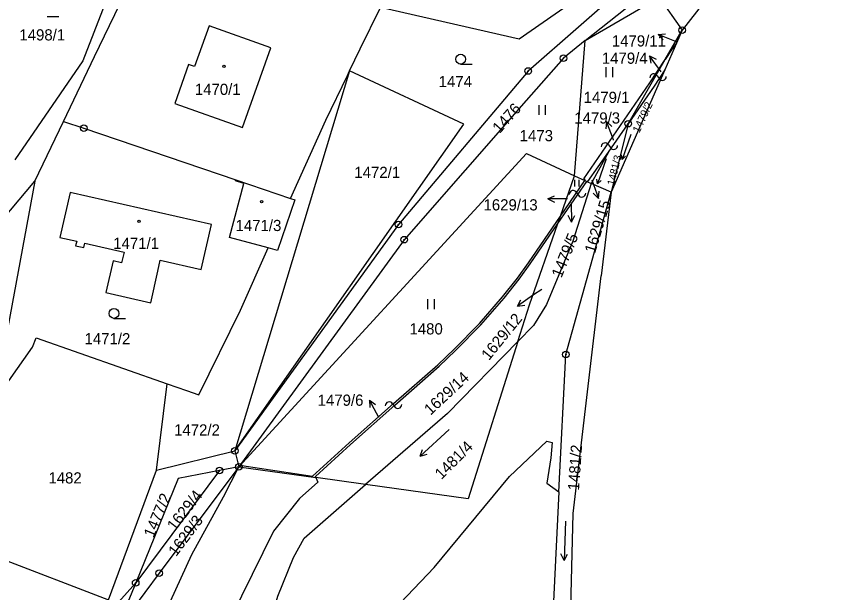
# Model space of a CAD drawing. Extents: x -562167 to -556918, y -1077891 to -1070763.
# Drawn here: x -559876 to -559750.4, y -1075610.4 to -1075522.9 of the extents above; entities that cross this region are included whole.
import ezdxf

# ---------------------------------------------------------------- set-up
doc = ezdxf.new("R2010")
doc.units = 0
for name, color, linetype in [('Hranice parcel', 7, 'Continuous'), ('Parcelní čísla', 7, 'Continuous'), ('Pop  PČ popisy', 7, 'Continuous'), ('Značky bodu BP', 7, 'Continuous'), ('Značky budov', 7, 'Continuous'), ('Značky kultur', 7, 'Continuous')]:
    doc.layers.add(name, color=color, linetype=linetype)

msp = doc.modelspace()

# ---------------------------------------------------------------- linework, layer by layer
at = {"layer": 'Hranice parcel'}
for p, q in [((-559777.59, -1075529.48), (-559775, -1075525)), ((-559775, -1075525), (-559775.87, -1075526.99)), ((-559791.35, -1075547.16), (-559789.72, -1075526.6)), ((-559775.87, -1075526.99), (-559777.65, -1075531.04)), ((-559783.21, -1075539.22), (-559777.59, -1075529.48)), ((-559825.48, -1075531.19), (-559842.92, -1075588.88)), ((-559777.65, -1075531.04), (-559785.79, -1075549.64)), ((-559873.29, -1075547.96), (-559868.91, -1075538.86)), ((-559786.19, -1075543.53), (-559783.21, -1075539.22)), ((-559783.21, -1075539.22), (-559785.79, -1075549.64)), ((-559786.19, -1075543.53), (-559788.8, -1075548.3)), ((-559842.83, -1075547.88), (-559842.78, -1075547.73)), ((-559842.78, -1075547.73), (-559834.44, -1075550.56)), ((-559793.86, -1075554.36), (-559789.5, -1075547.98)), ((-559793.47, -1075553.24), (-559791.35, -1075547.16)), ((-559793.47, -1075553.24), (-559789.8, -1075547.85)), ((-559791.35, -1075547.16), (-559789.8, -1075547.85)), ((-559789.8, -1075547.85), (-559789.5, -1075547.98)), ((-559789.5, -1075547.98), (-559788.8, -1075548.3)), ((-559785.79, -1075549.64), (-559788.8, -1075548.3)), ((-559834.44, -1075550.56), (-559833.8, -1075550.79)), ((-559785.79, -1075549.64), (-559787.28, -1075562.3)), ((-559833.8, -1075550.79), (-559836.45, -1075558.46)), ((-559793.86, -1075554.36), (-559793.47, -1075553.24)), ((-559837.83, -1075558.09), (-559843.73, -1075556.49)), ((-559842.07, -1075567.52), (-559837.83, -1075558.09)), ((-559836.45, -1075558.46), (-559837.83, -1075558.09)), ((-559854.78, -1075591.85), (-559853.16, -1075578.71)), ((-559854.78, -1075591.85), (-559842.92, -1075588.88)), ((-559842.92, -1075588.88), (-559842.31, -1075591.31)), ((-559862.1, -1075611.5), (-559854.78, -1075591.85)), ((-559845.24, -1075591.87), (-559857.96, -1075608.94)), ((-559842.31, -1075591.31), (-559845.24, -1075591.87)), ((-559842.31, -1075591.31), (-559830.6, -1075592.95)), ((-559823.05, -1075594.01), (-559830.6, -1075592.95)), ((-559884.43, -1075602.93), (-559862.1, -1075611.5)), ((-559857.96, -1075608.94), (-559863.49, -1075615.13)), ((-559857.96, -1075608.94), (-559860.95, -1075616.27))]:
    msp.add_line(p, q, dxfattribs=at)
for points in [[(-559755.39, -1075495.58), (-559768.77, -1075504.82), (-559799.73, -1075526.36), (-559820.78, -1075521.58)], [(-559754.46, -1075497.14), (-559767.58, -1075505.74), (-559775.48, -1075511.17), (-559798.39, -1075531.22), (-559818.07, -1075554.51), (-559842.92, -1075588.88)], [(-559789.72, -1075526.6), (-559768.11, -1075509.41), (-559765.22, -1075507.59), (-559752.93, -1075499.72)], [(-559750.37, -1075504.02), (-559759.46, -1075507.96), (-559762.85, -1075509.43), (-559775, -1075525)], [(-559857.26, -1075507.2), (-559866.01, -1075529.69), (-559876.3, -1075544.73)], [(-559868.91, -1075538.86), (-559864.19, -1075529.04), (-559854.23, -1075508.35)], [(-559789.72, -1075526.6), (-559778.5, -1075520.02), (-559775, -1075525)], [(-559825.48, -1075531.19), (-559823.87, -1075527.87), (-559820.78, -1075521.58)], [(-559846.81, -1075524.37), (-559849.01, -1075530.54), (-559849.94, -1075530.22), (-559852.03, -1075536.14), (-559841.76, -1075539.8), (-559837.47, -1075527.71), (-559846.81, -1075524.37)], [(-559789.72, -1075526.6), (-559793.02, -1075529.26), (-559798.67, -1075535.69), (-559817.22, -1075556.83), (-559842.31, -1075591.31)], [(-559775.87, -1075526.99), (-559776.53, -1075527.87), (-559777.59, -1075529.48)], [(-559789.8, -1075547.85), (-559789.72, -1075547.74), (-559789.95, -1075547.57), (-559779.89, -1075532.99), (-559777.59, -1075529.48)], [(-559842.92, -1075588.88), (-559808.14, -1075539.31), (-559825.48, -1075531.19)], [(-559834.44, -1075550.56), (-559829.09, -1075538.66), (-559825.81, -1075531.88), (-559825.48, -1075531.19)], [(-559777.65, -1075531.04), (-559779.23, -1075533.5), (-559783.21, -1075539.22)], [(-559868.91, -1075538.86), (-559865.84, -1075539.91), (-559842.78, -1075547.73)], [(-559842.31, -1075591.31), (-559798.63, -1075543.76), (-559791.35, -1075547.16)], [(-559789.5, -1075547.98), (-559789.45, -1075547.91), (-559789.3, -1075548.02), (-559786.19, -1075543.53)], [(-559895.84, -1075579.96), (-559887.02, -1075565.2), (-559884.14, -1075560.85), (-559873.29, -1075547.96)], [(-559873.29, -1075547.96), (-559877.39, -1075570.19), (-559879.53, -1075581.49)], [(-559843.73, -1075556.49), (-559841.54, -1075548.28), (-559842.83, -1075547.88)], [(-559788.8, -1075548.3), (-559791.6, -1075557.06), (-559795.6, -1075566.65), (-559797.56, -1075569.87), (-559799.93, -1075572.29)], [(-559867.92, -1075549.65), (-559869.48, -1075556.48), (-559866.92, -1075557.07), (-559867.08, -1075557.75), (-559865.85, -1075558.03), (-559865.69, -1075557.35), (-559859.71, -1075558.72), (-559860.09, -1075560.36), (-559861.4, -1075560.05), (-559862.51, -1075564.83), (-559855.67, -1075566.41), (-559854.62, -1075561.62), (-559854.25, -1075559.95), (-559848, -1075561.36), (-559846.44, -1075554.51), (-559867.92, -1075549.65)], [(-559793.71, -1075595.14), (-559792.65, -1075574.28), (-559785.79, -1075549.64)], [(-559842.31, -1075591.31), (-559841.86, -1075591.14), (-559831.14, -1075592.74), (-559825.53, -1075587.7), (-559818.8, -1075581.71), (-559812.1, -1075575.83), (-559809.59, -1075573.45), (-559805.79, -1075569.55), (-559802.29, -1075565.51), (-559800, -1075562.66), (-559798.31, -1075560.34), (-559793.47, -1075553.24)], [(-559830.6, -1075592.95), (-559830.66, -1075592.78), (-559825.33, -1075587.92), (-559818.6, -1075581.94), (-559811.89, -1075576.05), (-559809.39, -1075573.67), (-559805.57, -1075569.75), (-559802.04, -1075565.71), (-559799.76, -1075562.84), (-559798.07, -1075560.52), (-559793.86, -1075554.36)], [(-559799.93, -1075572.29), (-559798.18, -1075566.74), (-559793.86, -1075554.36)], [(-559792.8, -1075649.37), (-559791.53, -1075598.42), (-559787.28, -1075562.3)], [(-559853.16, -1075578.71), (-559850.27, -1075579.72), (-559848.38, -1075580.39), (-559842.07, -1075567.52)], [(-559879.53, -1075581.49), (-559873.63, -1075573.17), (-559873.07, -1075571.71), (-559853.16, -1075578.71)], [(-559799.93, -1075572.29), (-559810.63, -1075583.21), (-559823.05, -1075594.01)], [(-559799.93, -1075572.29), (-559807.48, -1075596.19), (-559823.05, -1075594.01)], [(-559847.41, -1075712.45), (-559828.13, -1075682.93), (-559825.98, -1075676.19), (-559824.78, -1075670.53), (-559824.66, -1075667.4), (-559825.85, -1075665.17), (-559827.95, -1075659.74), (-559827.47, -1075651.81), (-559827.13, -1075642.74), (-559827.1, -1075633.12), (-559826.72, -1075629.87), (-559824.75, -1075624.46), (-559821.81, -1075617.95), (-559819.85, -1075614.15), (-559812.63, -1075606.6), (-559801.2, -1075592.81), (-559795.56, -1075587.44), (-559794.74, -1075587.64), (-559794.95, -1075589.93), (-559795.53, -1075593.81), (-559793.71, -1075595.14)], [(-559886.09, -1075719.02), (-559883.43, -1075711.48), (-559880.18, -1075699.93), (-559872.74, -1075676.56), (-559865.42, -1075650.17), (-559866.78, -1075644.07), (-559868.69, -1075640.78), (-559866.84, -1075636.53), (-559863.59, -1075633.88), (-559860.12, -1075628.22), (-559855.4, -1075617.21), (-559852.68, -1075611.71), (-559849.45, -1075604.61), (-559844.63, -1075595.88), (-559842.31, -1075591.31)], [(-559842.31, -1075591.31), (-559854.39, -1075607.48), (-559860.95, -1075616.27)], [(-559845.24, -1075591.87), (-559851.5, -1075593.07), (-559857.96, -1075608.94)], [(-559830.6, -1075592.95), (-559830.33, -1075593.67), (-559833.11, -1075596.14), (-559837.02, -1075601.09), (-559843.54, -1075614.23), (-559846.79, -1075622.8), (-559843.84, -1075624.67), (-559843.78, -1075625.66), (-559845.06, -1075628.9), (-559850.57, -1075638.13), (-559852.63, -1075644.86), (-559856.03, -1075660.05), (-559858.97, -1075667.66), (-559862.21, -1075667.29), (-559866.29, -1075679.71), (-559869.78, -1075692.79), (-559877, -1075715.45), (-559880.65, -1075726.57)], [(-559878.15, -1075730.03), (-559877.29, -1075727.54), (-559874, -1075719.14), (-559865.91, -1075709), (-559858.69, -1075694.56), (-559859.87, -1075690.66), (-559859.45, -1075688.67), (-559853.45, -1075676.96), (-559850.63, -1075669.86), (-559847.77, -1075660.52), (-559843.77, -1075641.43), (-559840.78, -1075625.79), (-559836.37, -1075610.95), (-559834.02, -1075605.09), (-559832.4, -1075602.14), (-559823.05, -1075594.01)], [(-559793.71, -1075595.14), (-559794.81, -1075616.92), (-559792.8, -1075649.37)]]:
    msp.add_lwpolyline(points, dxfattribs=at)
at = {"layer": 'Pop  PČ popisy'}
for p, q in [((-559778.63, -1075525.66), (-559777.52, -1075525.57)), ((-559775.85, -1075526.78), (-559778.63, -1075525.66)), ((-559778.63, -1075525.66), (-559777.89, -1075526.5)), ((-559778.19, -1075531.33), (-559779.95, -1075528.9)), ((-559779.95, -1075528.9), (-559778.96, -1075529.42)), ((-559779.95, -1075528.9), (-559779.77, -1075530.01)), ((-559786.49, -1075538.89), (-559786.6, -1075540)), ((-559785.42, -1075541.69), (-559786.49, -1075538.89)), ((-559786.49, -1075538.89), (-559785.67, -1075539.64)), ((-559785.41, -1075541.72), (-559785.42, -1075541.69)), ((-559788.7, -1075547.72), (-559787.72, -1075550.56)), ((-559795.4, -1075550.65), (-559794.4, -1075550.15)), ((-559792.4, -1075550.65), (-559795.4, -1075550.65)), ((-559795.4, -1075550.65), (-559794.4, -1075551.15)), ((-559787.72, -1075550.56), (-559788.52, -1075549.77)), ((-559787.72, -1075550.56), (-559787.58, -1075549.45)), ((-559791.86, -1075551.17), (-559791.81, -1075554.17)), ((-559791.81, -1075554.17), (-559792.33, -1075553.18)), ((-559791.81, -1075554.17), (-559791.32, -1075553.16)), ((-559796.33, -1075564.37), (-559797.55, -1075565.21)), ((-559797.55, -1075565.21), (-559800.01, -1075566.93)), ((-559800.01, -1075566.93), (-559799.47, -1075565.95)), ((-559800.01, -1075566.93), (-559798.9, -1075566.77)), ((-559821.04, -1075583.85), (-559822.45, -1075581.2)), ((-559822.45, -1075581.2), (-559821.54, -1075581.85)), ((-559822.45, -1075581.2), (-559822.42, -1075582.32))]:
    msp.add_line(p, q, dxfattribs=at)
at = {"layer": 'Značky bodu BP'}
for centre, radius in [((-559775, -1075525), 0.5), ((-559775, -1075525), 0.0303), ((-559793.02, -1075529.26), 0.5), ((-559793.02, -1075529.26), 0.0303), ((-559798.39, -1075531.22), 0.5), ((-559798.39, -1075531.22), 0.0303), ((-559783.21, -1075539.22), 0.5), ((-559783.21, -1075539.22), 0.0303), ((-559865.84, -1075539.91), 0.5), ((-559865.84, -1075539.91), 0.0303), ((-559818.07, -1075554.51), 0.5), ((-559818.07, -1075554.51), 0.0303), ((-559817.22, -1075556.83), 0.5), ((-559817.22, -1075556.83), 0.0303), ((-559792.65, -1075574.28), 0.5), ((-559792.65, -1075574.28), 0.0303), ((-559842.92, -1075588.88), 0.5), ((-559842.92, -1075588.88), 0.0303), ((-559842.31, -1075591.31), 0.5), ((-559845.24, -1075591.87), 0.5), ((-559845.24, -1075591.87), 0.0303), ((-559842.31, -1075591.31), 0.0303), ((-559854.39, -1075607.48), 0.5), ((-559857.96, -1075608.94), 0.5), ((-559854.39, -1075607.48), 0.0303), ((-559857.96, -1075608.94), 0.0303)]:
    msp.add_circle(centre, radius, dxfattribs=at)
at = {"layer": 'Značky budov'}
for p, q in [((-559778.81, -1075531.94), (-559778.51, -1075532.34)), ((-559786.2, -1075542.43), (-559785.9, -1075542.83)), ((-559791.05, -1075549.66), (-559790.75, -1075550.06)), ((-559818.97, -1075581.76), (-559818.67, -1075582.16))]:
    msp.add_line(p, q, dxfattribs=at)
for centre in [(-559844.57, -1075530.5), (-559838.86, -1075551.05), (-559857.44, -1075554.03)]:
    msp.add_circle(centre, 0.175, dxfattribs=at)
for centre, start, end in [((-559779.32, -1075532.23), 29.2914, 181.2189), ((-559778, -1075532.05), 209.2914, 1.2189), ((-559786.71, -1075542.72), 29.2914, 181.2189), ((-559785.39, -1075542.54), 209.2914, 1.2189), ((-559791.56, -1075549.95), 29.2914, 181.2189), ((-559790.24, -1075549.77), 209.2914, 1.2189), ((-559819.48, -1075582.05), 29.2914, 181.2189), ((-559818.16, -1075581.87), 209.2914, 1.2189)]:
    msp.add_arc(centre, 0.588, start, end, dxfattribs=at)
at = {"layer": 'Značky kultur'}
for p, q in [((-559871.4, -1075522.95), (-559869.65, -1075522.95)), ((-559808.63, -1075530.17), (-559806.88, -1075530.17)), ((-559786.52, -1075532.15), (-559786.52, -1075530.65)), ((-559785.52, -1075532.15), (-559785.52, -1075530.65)), ((-559796.73, -1075537.89), (-559796.73, -1075536.39)), ((-559795.73, -1075537.89), (-559795.73, -1075536.39)), ((-559782.82, -1075540.87), (-559784.12, -1075544.67)), ((-559784.12, -1075544.67), (-559784.23, -1075543.94)), ((-559784.12, -1075544.67), (-559783.59, -1075544.16)), ((-559786.55, -1075544.57), (-559787.85, -1075548.37)), ((-559791.32, -1075548.76), (-559791.32, -1075547.76)), ((-559790.65, -1075548.76), (-559790.65, -1075547.76)), ((-559787.85, -1075548.37), (-559787.96, -1075547.64)), ((-559787.85, -1075548.37), (-559787.32, -1075547.86)), ((-559813.6, -1075567.36), (-559813.6, -1075565.86)), ((-559812.6, -1075567.36), (-559812.6, -1075565.86)), ((-559861.26, -1075568.78), (-559859.51, -1075568.78)), ((-559810.39, -1075585.63), (-559814.78, -1075589.72)), ((-559814.78, -1075589.72), (-559814.41, -1075588.69)), ((-559814.78, -1075589.72), (-559813.73, -1075589.42)), ((-559792.73, -1075599.55), (-559792.94, -1075605.54)), ((-559792.94, -1075605.54), (-559793.41, -1075604.55)), ((-559792.94, -1075605.54), (-559792.41, -1075604.59))]:
    msp.add_line(p, q, dxfattribs=at)
for centre in [(-559808.63, -1075529.42), (-559861.26, -1075568.03)]:
    msp.add_circle(centre, 0.75, dxfattribs=at)

# ---------------------------------------------------------------- texts
at = {"layer": 'Parcelní čísla'}
for s, p in [('1498/1', (-559875.62, -1075526.58)), ('1479/11', (-559785.68, -1075527.5)), ('1479/4', (-559787.2, -1075530.12)), ('1470/1', (-559848.98, -1075534.85)), ('1474', (-559811.97, -1075533.67)), ('1479/1', (-559789.96, -1075536.07)), ('1479/3', (-559791.38, -1075539.2)), ('1473', (-559799.67, -1075541.88)), ('1472/1', (-559824.77, -1075547.46)), ('1629/13', (-559805.16, -1075552.39)), ('1471/3', (-559842.8, -1075555.52)), ('1471/1', (-559861.37, -1075558.23)), ('1480', (-559816.4, -1075571.22)), ('1471/2', (-559865.73, -1075572.72)), ('1479/6', (-559830.34, -1075582.05)), ('1472/2', (-559852.13, -1075586.57)), ('1482', (-559871.21, -1075593.85))]:
    msp.add_text(s, height=1.7, dxfattribs=at).set_placement(p)
for s, height, rotation, p in [('1476', 1.7, 48, (-559802.72, -1075540.8)), ('1479/2', 1.2, 65, (-559781.51, -1075540.71)), ('1481/3', 1.139, 76, (-559785.32, -1075548.67)), ('1629/15', 1.7, 73, (-559788.24, -1075559.01)), ('1479/5', 1.7, 68, (-559793.33, -1075562.73)), ('1629/12', 1.7, 51, (-559804.34, -1075575.27)), ('1629/14', 1.7, 43, (-559813.21, -1075583.57)), ('1481/4', 1.7, 45, (-559811.54, -1075593.34)), ('1481/2', 1.7, 86, (-559790.67, -1075594.96)), ('1477/2', 1.7, 67, (-559855.26, -1075602.2)), ('1629/4', 1.7, 52, (-559852.01, -1075601.17)), ('1629/3', 1.7, 53, (-559851.82, -1075605.03))]:
    msp.add_text(s, height=height, rotation=rotation, dxfattribs=at).set_placement(p)

doc.saveas('drawing.dxf')
